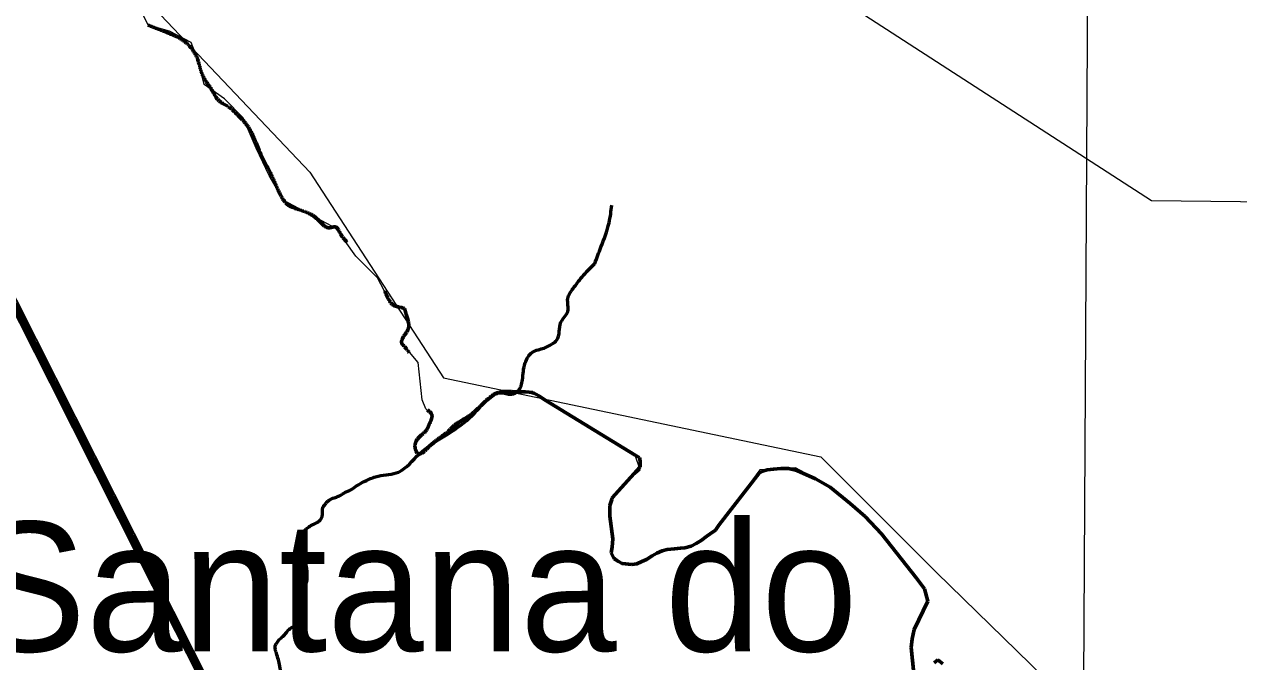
# Model space of a CAD drawing. Extents: x -1643653 to 4543381, y 1624270 to 13878484.
# Drawn here: x 809543 to 814225, y 9018282 to 9020741 of the extents above; entities that cross this region are included whole.
import ezdxf

# ---------------------------------------------------------------- set-up
doc = ezdxf.new("R2010")
doc.units = 0
doc.header["$LTSCALE"] = 200
doc.linetypes.add('LONG_DASH_SHORT_DASH', pattern=[9.9, 6, -1.2, 1.5, -1.2])
doc.layers.add('1', color=7, linetype='Continuous', lineweight=13)
doc.layers.add('27', color=7, linetype='Continuous', lineweight=53)

msp = doc.modelspace()

# ---------------------------------------------------------------- linework, layer by layer
at = {"layer": '1'}
for points in [[(823245.7, 9024179.7), (820204.4, 9020856.1), (818005.4, 9020013.4), (813888, 9020060.2), (809256, 9023056.2), (807242.3, 9023881), (806074.4, 9024928.7), (804156, 9025022.3), (802986.3, 9023852), (802237.7, 9021885.9), (799804.7, 9019966.6), (798541.4, 9018421.8), (798447.9, 9016221.7), (799570.8, 9015145), (801013.1, 9014888.7), (801568.4, 9014931.4), (802986.3, 9013974.7), (805091.8, 9012944.8), (806027.6, 9012663.9), (806823, 9012055.4), (808788.1, 9011446.8), (809583.5, 9010651), (811055.9, 9009602.9)], [(813659.3, 9024059.6), (813615.1, 9016183), (813580.5, 9010330.8)], [(806014.4, 9022695.6), (806410.3, 9021665.8), (807665, 9022273.7), (808110.5, 9022162.3), (808486.3, 9021591.3), (809948.9, 9020902.9), (810643.9, 9020170.7), (811158.9, 9019376.9), (812614.1, 9019072), (813059.5, 9018626.3), (814145.2, 9017567.9), (814576.8, 9018668.1), (816242, 9018905.2), (817188.6, 9018626.6), (818051.6, 9018027.8), (818785.6, 9018347.8), (819568.9, 9019281.2), (819930.8, 9019406.6), (820738.2, 9019128), (821634.7, 9020839.2)], [(811847.9, 9018661.8), (811811, 9018691.3), (811811.6, 9018755.8), (811800.1, 9018864.6), (811809.4, 9018914.9), (811850.2, 9018966.3), (811917, 9019022), (811897.4, 9019078.5), (811526.4, 9019307.8), (811466.2, 9019323.4), (811373.1, 9019321.5), (811081.9, 9019091.7), (811067.2, 9019082.2), (811051.6, 9019092.2), (811047.7, 9019115.7), (811064.4, 9019149.3), (811097.4, 9019180), (811114.2, 9019237.6), (811090.7, 9019257.8), (811076.7, 9019292.5), (811060.5, 9019435.9), (810993.9, 9019516.4), (811025, 9019568.8), (811005.1, 9019646), (810954.3, 9019667.8), (810904.1, 9019763.1), (810820.8, 9019846), (810745.5, 9019953), (810542.8, 9020060.6), (810486.9, 9020157.8), (810436.8, 9020263.5), (810386.7, 9020380.5), (810314.4, 9020452.8), (810236.5, 9020508.5), (810214.2, 9020597.6), (810186.4, 9020670), (810102.9, 9020714.5), (810019.5, 9020736.8), (809971.5, 9020838.1)], [(812972, 9018236.9), (812962.3, 9018337.7), (812972.2, 9018395.6), (813025.7, 9018515.6), (813013.7, 9018563.5), (812816.1, 9018809), (812650.9, 9018958.2), (812515.9, 9019030.2), (812378.8, 9019022), (812207.8, 9018789.5), (812113.6, 9018728.5), (812067.2, 9018721.4), (812011.8, 9018712.6), (811904.4, 9018659.6), (811847.9, 9018661.8)], [(813083.7, 9018274.8), (813064.4, 9018289.1), (813050.2, 9018278.6)]]:
    msp.add_lwpolyline(points, dxfattribs=at)
at = {"layer": '1', "linetype": 'LONG_DASH_SHORT_DASH', "lineweight": 60}
for points in [[(811474.6, 9019323.4), (811503.5, 9019320.4), (811526.4, 9019307.8), (811547.5, 9019293.5), (811897.4, 9019078.5), (811915, 9019069.5), (811916.7, 9019055.3), (811916.5, 9019034.1), (811809.4, 9018914.9), (811807.6, 9018907.8), (811800.3, 9018884.9), (811800, 9018844.3), (811811.6, 9018755.8), (811809.5, 9018724), (811805.8, 9018702.8), (811816.2, 9018679.8), (811833.8, 9018669), (811847.9, 9018661.8), (811885, 9018658), (811904.4, 9018659.6), (811924, 9018668.3), (811941.7, 9018676.9), (811963, 9018690.9), (811980.8, 9018701.3), (812002.1, 9018710), (812021.6, 9018715.1), (812049.9, 9018718.4), (812072.9, 9018720), (812088.8, 9018721.6), (812113.6, 9018728.5), (812133.2, 9018738.9), (812152.7, 9018749.3), (812174.1, 9018766.8), (812186.5, 9018775.6), (812207.8, 9018789.5), (812220.4, 9018808.8), (812375.9, 9019009), (812390.1, 9019017.7), (812406.1, 9019022.8), (812430.8, 9019024.4), (812459.1, 9019027.7), (812489.2, 9019027.4), (812520.9, 9019020.1), (812593.1, 9018987.6), (812649.4, 9018955.3), (812726.7, 9018892.8), (812784.6, 9018842.8), (812847.6, 9018775.2), (812982.3, 9018604.4), (813013.7, 9018563.5), (813025.7, 9018515.6), (812973.5, 9018406.5), (812966.1, 9018371.2), (812962.3, 9018337.7), (812972, 9018236.9)], [(813050.2, 9018278.6), (813064.4, 9018289.1), (813083.7, 9018274.8)]]:
    msp.add_lwpolyline(points, dxfattribs=at)
at = {"layer": '1', "lineweight": 25}
msp.add_spline([(814781, 9009175.5), (814787.2, 9009173.4), (814796.9, 9009173.4), (814799.4, 9009172.4), (814805.1, 9009174.5), (814805.6, 9009176.5), (814811.7, 9009179.5), (814811.7, 9009179.5), (814801.5, 9009181), (814790.7, 9009181.5), (814784.1, 9009183.1), (814777.4, 9009185.1), (814778.4, 9009175.5)], degree=3, dxfattribs=at)
at = {"layer": '1', "linetype": 'LONG_DASH_SHORT_DASH', "lineweight": 60}
msp.add_spline([(810018.8, 9020737.4), (810098.7, 9020706.2), (810164.7, 9020671.4), (810192.5, 9020640.2), (810209.9, 9020608.9), (810223.8, 9020560.2), (810237.7, 9020529), (810265.5, 9020487.3), (810293.3, 9020445.6), (810331.5, 9020421.3), (810366.2, 9020390), (810401, 9020351.8), (810449.6, 9020251), (810491.3, 9020167.6), (810522.6, 9020098.2), (810557.3, 9020046), (810602.5, 9020025.2), (810640.7, 9020011.3), (810685.9, 9019976.5), (810717.1, 9019955.7), (810741.5, 9019959.2), (810762.3, 9019931.4), (810790.1, 9019896.6), (810849.2, 9019809.8), (810894.3, 9019775), (810925.6, 9019729.9), (810946.5, 9019681.2), (810974.8, 9019653.2), (811009.2, 9019641.2), (811013.4, 9019627.4), (811019.2, 9019610.2), (811021.1, 9019561.5), (811015.9, 9019552.7), (810998.7, 9019508.5), (811009, 9019497.1), (811035.9, 9019464.1), (811049.7, 9019453.1), (811064.6, 9019417.2), (811071.5, 9019337.2), (811078.5, 9019288.6), (811092.2, 9019258.3), (811113.2, 9019236.8), (811102.2, 9019194.8), (811095.5, 9019179.1), (811071.2, 9019154.3), (811048.8, 9019113.7), (811060.2, 9019085.1), (811106.5, 9019114.7), (811183.3, 9019176.7), (811198.6, 9019192), (811259.2, 9019231.6), (811332.2, 9019297.4), (811371.3, 9019321.3), (811432.9, 9019323.4), (811474.6, 9019323.4)], degree=3, dxfattribs=at)
at = {"layer": '1', "lineweight": 53}
for points in [[(811742.4, 9019818.6), (811765.9, 9019881.3), (811797.2, 9019975.3), (811807.7, 9020043.2)], [(810632.6, 9018605.5), (810633.2, 9018624.1), (810631.7, 9018642.7), (810625.6, 9018665.9), (810622.1, 9018684.2), (810620.1, 9018694.4), (810621.6, 9018707.2), (810619.8, 9018725.2), (810615.8, 9018733.9), (810618.1, 9018740.9), (810618.1, 9018749.6), (810620.7, 9018756.2), (810619.5, 9018766.4), (810615.2, 9018768.4), (810614.6, 9018773.4), (810618.7, 9018780.3), (810626.8, 9018791.1), (810640.7, 9018803), (810654.3, 9018811.1), (810673.8, 9018820.1), (810685.7, 9018832), (810690.9, 9018843.1), (810692.6, 9018871.3), (810695, 9018879.2), (810703.4, 9018890.8), (810713.2, 9018901.5), (810722.5, 9018908.5), (810742.5, 9018916.3), (810758.2, 9018922.4), (810778.2, 9018934.6), (810801.7, 9018945.3), (810823.8, 9018960.4), (810853.4, 9018977.3), (810885.9, 9018991.8), (810907.3, 9018998.2), (810985.1, 9019013.9), (811066.1, 9019084.4), (811162.7, 9019152.3), (811259.3, 9019222.9), (811335, 9019298.6), (811376.8, 9019319.5), (811421.2, 9019314.3), (811447.3, 9019327.4), (811463, 9019369.2), (811473.4, 9019434.5), (811502.2, 9019476.3), (811546.6, 9019492), (811577.9, 9019507.7), (811596.2, 9019523.3), (811611.8, 9019591.3), (811638, 9019633.1), (811638, 9019682.7), (811658.8, 9019721.9), (811692.8, 9019766.3), (811742.4, 9019818.6)], [(810803.8, 9018070.1), (810782.6, 9018069.5), (810756.2, 9018066), (810736.7, 9018066.3), (810722.8, 9018072.1), (810704.8, 9018079.4), (810696.1, 9018085.8), (810690.3, 9018090.7), (810683.1, 9018100.6), (810673.8, 9018109.3), (810666.8, 9018121.5), (810656.7, 9018130.2), (810652.6, 9018132.5), (810648.2, 9018139.8), (810645.1, 9018142.7), (810639.8, 9018144.8), (810634.6, 9018152.9), (810630.8, 9018157.8), (810621.8, 9018163.6), (810617.8, 9018168), (810612.8, 9018173.2), (810609.7, 9018175.2), (810606.2, 9018171.7), (810601.2, 9018172.3), (810588.8, 9018177.6), (810580.3, 9018181), (810561.5, 9018191.8), (810552.2, 9018198.2), (810543.8, 9018211.2), (810536.8, 9018228.1), (810527.2, 9018265.2), (810522.3, 9018290.2), (810514.5, 9018315.7), (810509.6, 9018333.8), (810509.6, 9018342.2), (810514.8, 9018353.3), (810525.8, 9018367.5), (810539.4, 9018379.7), (810549.9, 9018391), (810563.8, 9018407.3), (810580.3, 9018418), (810593.1, 9018427), (810598.3, 9018433.4), (810601.5, 9018448.5), (810601.5, 9018461.2), (810600.1, 9018469.7), (810598.3, 9018495.2), (810595.4, 9018515.2), (810598.9, 9018535.6), (810600.1, 9018552.7), (810606.8, 9018564.9), (810616.3, 9018575.1), (810627.1, 9018583.5), (810632.3, 9018592.8), (810632.6, 9018605.5)]]:
    msp.add_spline(points, degree=3, dxfattribs=at)
at = {"layer": '27', "lineweight": 13}
for points in [[(811847.9, 9018661.8), (811811, 9018691.3), (811811.6, 9018755.8), (811800.1, 9018864.6), (811809.4, 9018914.9), (811850.2, 9018966.3), (811917, 9019022), (811897.4, 9019078.5), (811526.4, 9019307.8), (811466.2, 9019323.4), (811373.1, 9019321.5), (811081.9, 9019091.7), (811067.2, 9019082.2), (811051.6, 9019092.2), (811047.7, 9019115.7), (811064.4, 9019149.3), (811097.4, 9019180), (811114.2, 9019237.6), (811090.7, 9019257.8), (811076.7, 9019292.5), (811060.5, 9019435.9), (810993.9, 9019516.4), (811025, 9019568.8), (811005.1, 9019646), (810954.3, 9019667.8), (810904.1, 9019763.1), (810820.8, 9019846), (810745.5, 9019953), (810542.8, 9020060.6), (810486.9, 9020157.8), (810436.8, 9020263.5), (810386.7, 9020380.5), (810314.4, 9020452.8), (810236.5, 9020508.5), (810214.2, 9020597.6), (810186.4, 9020670), (810102.9, 9020714.5), (810019.5, 9020736.8), (809971.5, 9020838.1)], [(812972, 9018236.9), (812962.3, 9018337.7), (812972.2, 9018395.6), (813025.7, 9018515.6), (813013.7, 9018563.5), (812816.1, 9018809), (812650.9, 9018958.2), (812515.9, 9019030.2), (812378.8, 9019022), (812207.8, 9018789.5), (812113.6, 9018728.5), (812067.2, 9018721.4), (812011.8, 9018712.6), (811904.4, 9018659.6), (811847.9, 9018661.8)], [(813083.7, 9018274.8), (813064.4, 9018289.1), (813050.2, 9018278.6)]]:
    msp.add_lwpolyline(points, dxfattribs=at)

# ---------------------------------------------------------------- texts
at = {"layer": '1'}
for s, p in [('Santana do', (809335.1, 9018322)), ('Ipanema', (809335.1, 9017817))]:
    msp.add_text(s, height=500, dxfattribs=at).set_placement(p)

doc.saveas('drawing.dxf')
